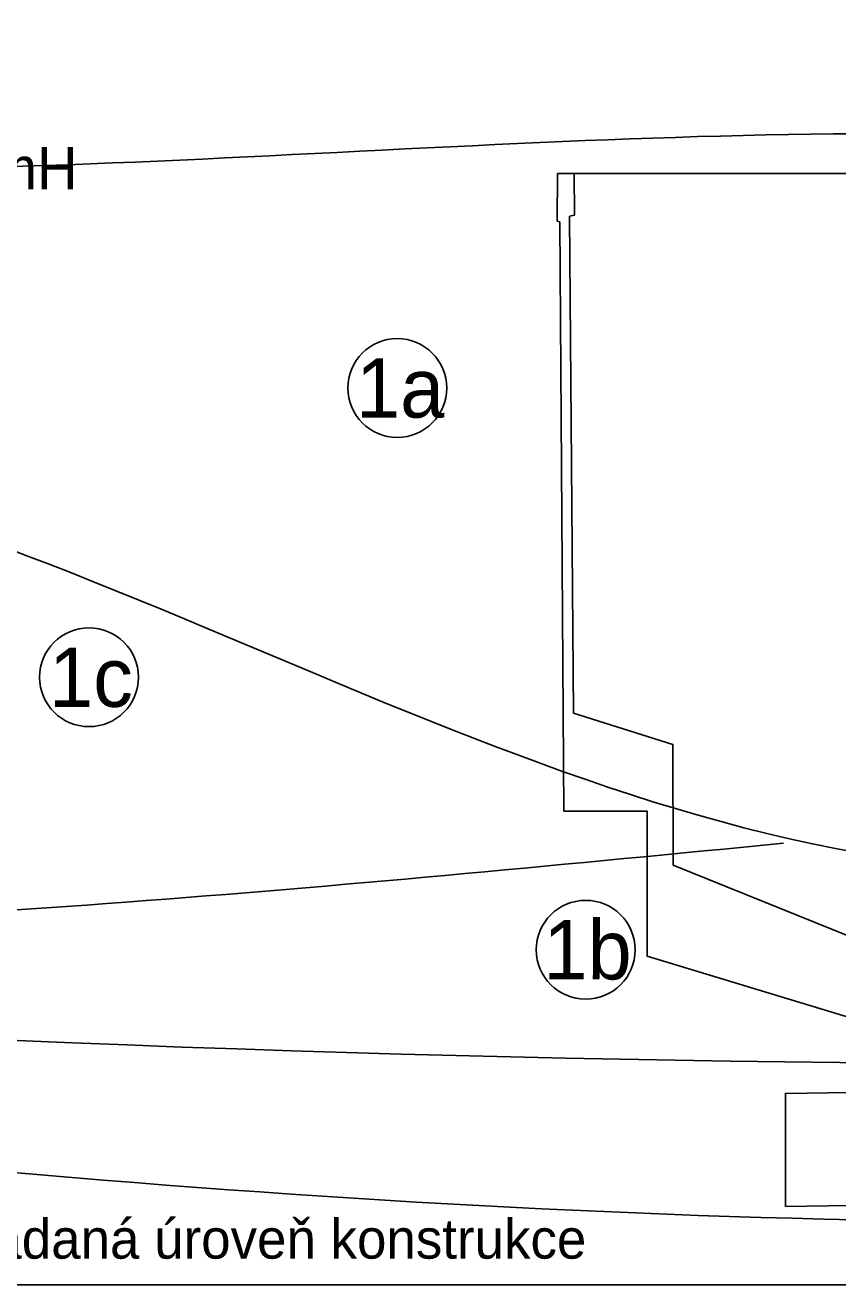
# Model space of a CAD drawing. Extents: x 3042 to 4120, y 576 to 2694.
# Drawn here: x 3490.25 to 3510.79, y 609.97 to 641.83 of the extents above; entities that cross this region are included whole.
import ezdxf

# ---------------------------------------------------------------- set-up
doc = ezdxf.new("R2010")
doc.units = 0
for name, color, linetype in [('52', 7, 'Continuous'), ('HPV', 7, 'Continuous'), ('komunikace', 7, 'Continuous'), ('nádrže', 7, 'Continuous'), ('rozhraní', 7, 'Continuous')]:
    doc.layers.add(name, color=color, linetype=linetype)

msp = doc.modelspace()

# ---------------------------------------------------------------- linework, layer by layer
at = {"layer": 'HPV'}
msp.add_spline([(3524.068, 615.576), (3513.612, 615.576), (3425.062, 621.559), (3404.852, 623.33), (3380.372, 621.865), (3350.809, 620.156)], degree=3, dxfattribs=at)
at = {"layer": 'nádrže'}
msp.add_line((3503.708, 638.076), (3524.328, 638.076), dxfattribs=at)
for points in [[(3513.284, 617.896), (3506.633, 620.582), (3506.622, 623.64), (3504.111, 624.431), (3504.009, 636.995), (3504.133, 637.021), (3504.128, 638.076), (3503.708, 638.076), (3503.698, 636.871), (3503.764, 636.857)], [(3503.764, 636.857), (3503.869, 621.955), (3505.968, 621.955), (3505.968, 618.283), (3511.665, 616.556)], [(3511.644, 614.847), (3509.469, 614.814), (3509.47, 611.951), (3511.646, 611.984)]]:
    msp.add_lwpolyline(points, dxfattribs=at)
at = {"layer": 'rozhraní'}
msp.add_line((3523.782, 609.974), (3421.616, 609.974), dxfattribs=at)
for centre in [(3499.654, 632.652), (3491.861, 625.338), (3504.418, 618.446)]:
    msp.add_circle(centre, 1.25, dxfattribs=at)
for points in [[(3531.382, 641.076), (3525.329, 639.479), (3513.548, 639.076), (3477.172, 638.426), (3462.905, 639.877), (3424.998, 640.427), (3415.792, 641.826)], [(3447.81, 626.908), (3462.819, 629.377), (3477.172, 631.426), (3513.652, 620.576), (3522.449, 620.576)], [(3523.585, 611.576), (3513.612, 611.576), (3462.842, 615.815), (3425.062, 616.427), (3404.852, 611.276), (3380.372, 614.776), (3257.292, 616.827), (3247.758, 616.827)], [(3509.419, 621.141), (3477.172, 618.926), (3470.583, 618.926)]]:
    msp.add_spline(points, degree=3, dxfattribs=at)

# ---------------------------------------------------------------- texts
at = {"layer": '52'}
msp.add_text('navážka humH', height=1.0668, dxfattribs=at).set_placement((3482.06, 637.679))
at = {"layer": 'komunikace'}
msp.add_text('předpokládaná úroveň konstrukce', height=1, dxfattribs=at).set_placement((3484.288, 610.635))
at = {"layer": 'rozhraní'}
for s, p in [('1a', (3498.61, 631.902)), ('1c', (3490.851, 624.588)), ('1b', (3503.349, 617.696))]:
    msp.add_text(s, height=1.5, dxfattribs=at).set_placement(p)

doc.saveas('drawing.dxf')
